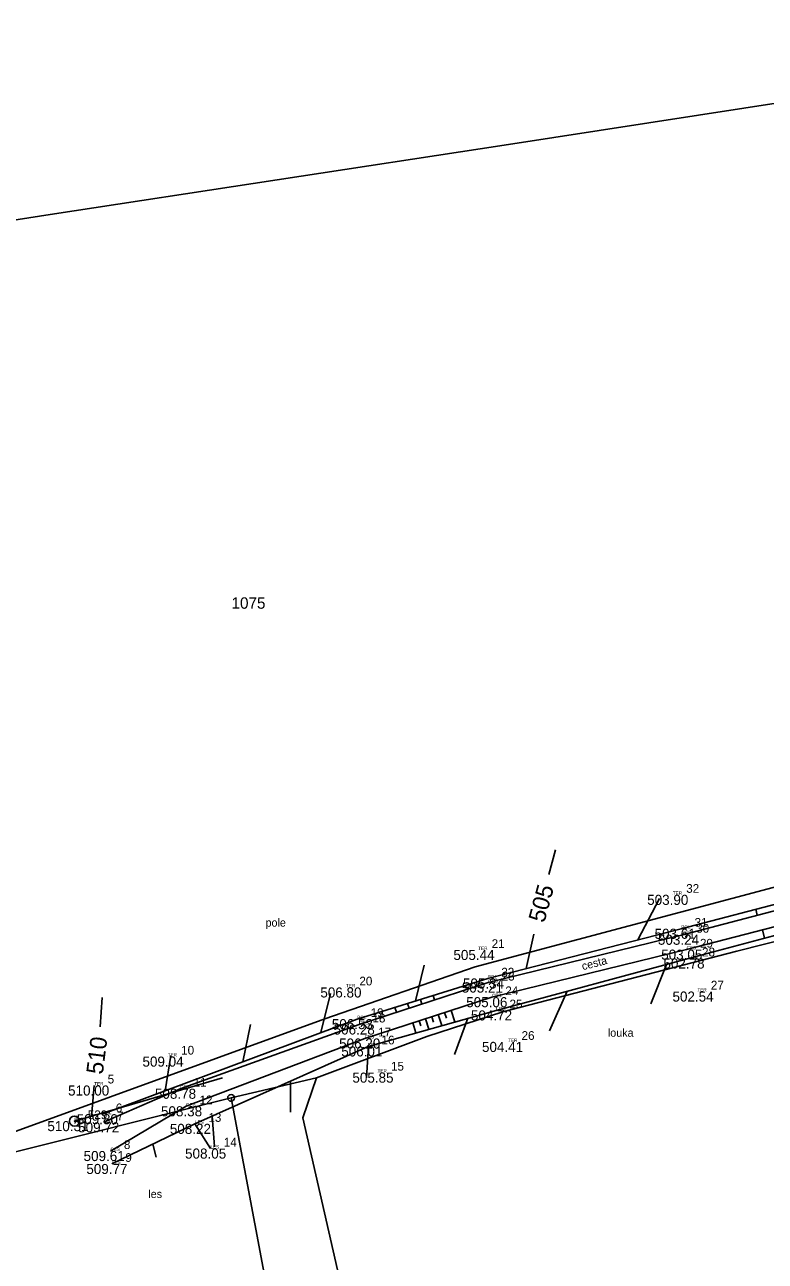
# Model space of a CAD drawing. Extents: x -604848 to -603227, y -1111879 to -1109838.
# Drawn here: x -604101.9 to -603991.5, y -1110531.9 to -1110347.5 of the extents above; entities that cross this region are included whole.
import ezdxf

# ---------------------------------------------------------------- set-up
doc = ezdxf.new("R2010")
doc.units = 0
for name, color, linetype in [('1', 7, 'Continuous'), ('10', 7, 'Continuous'), ('14', 7, 'Continuous'), ('18', 7, 'Continuous'), ('19', 7, 'Continuous'), ('20', 7, 'Continuous'), ('28', 7, 'Continuous'), ('4', 7, 'Continuous'), ('5', 7, 'Continuous'), ('7', 7, 'Continuous'), ('8', 7, 'Continuous'), ('9', 7, 'Continuous'), ('Default', 7, 'Continuous')]:
    doc.layers.add(name, color=color, linetype=linetype)

# ---------------------------------------------------------------- blocks, each defined once
blk = doc.blocks.new('Z101')
at = {"layer": '28'}
for radius in [0.75, 0.01]:
    blk.add_circle((0, 0), radius, dxfattribs=at)
blk = doc.blocks.new('Z105')
at = {"layer": '28'}
for radius in [0.5, 0.01]:
    blk.add_circle((0, 0), radius, dxfattribs=at)
blk = doc.blocks.new('POINT_DISPLAY')
at = {"layer": 'Default'}
blk.add_line((0, 0), (0, 0), dxfattribs=at)

msp = doc.modelspace()

# ---------------------------------------------------------------- linework, layer by layer
at = {"layer": '1'}
for p, q in [((-603913.91, -1110347.53), (-604030.39, -1110365.48)), ((-604030.39, -1110365.48), (-604098.06, -1110375.83)), ((-604098.06, -1110375.83), (-604172.97, -1110387.29)), ((-604011.75, -1110481.89), (-603988.79, -1110475.77)), ((-603952.06, -1110474.57), (-603995.68, -1110485.67)), ((-604034.71, -1110488.02), (-604011.75, -1110481.89)), ((-603995.68, -1110485.67), (-604030.58, -1110494.7)), ((-604057.13, -1110495.75), (-604034.71, -1110488.02)), ((-604030.58, -1110494.7), (-604041.9, -1110498.42)), ((-604105.32, -1110513.33), (-604057.13, -1110495.75)), ((-604041.9, -1110498.42), (-604058.38, -1110504.54)), ((-604058.38, -1110504.54), (-604071.1, -1110507.56)), ((-604060.39, -1110510.53), (-604058.38, -1110504.54)), ((-604163.28, -1110530.64), (-604071.1, -1110507.56)), ((-604071.1, -1110507.56), (-604057.92, -1110577.55)), ((-604055.22, -1110533.18), (-604060.39, -1110510.53))]:
    msp.add_line(p, q, dxfattribs=at)
at = {"layer": '10'}
for p, q in [((-604003.99, -1110482.33), (-603976.18, -1110475.04)), ((-603974.87, -1110479.27), (-604002.88, -1110486.76)), ((-604032.81, -1110489.74), (-604003.99, -1110482.33)), ((-604002.88, -1110486.76), (-604031.59, -1110494.5)), ((-604052.29, -1110495.8), (-604032.81, -1110489.74)), ((-604031.59, -1110494.5), (-604050.67, -1110499.87)), ((-604090.29, -1110509.98), (-604052.29, -1110495.8)), ((-604050.67, -1110499.87), (-604076.48, -1110511.42)), ((-604076.48, -1110511.42), (-604088.87, -1110517.4)), ((-604076.48, -1110511.42), (-604074.18, -1110515.1))]:
    msp.add_line(p, q, dxfattribs=at)
at = {"layer": '4'}
for p, q in [((-604003.75, -1110483.22), (-603975.79, -1110475.92)), ((-603975.22, -1110478.16), (-604003.19, -1110485.44)), ((-604032.76, -1110490.35), (-604003.75, -1110483.22)), ((-604003.19, -1110485.44), (-604032.21, -1110492.53)), ((-604052.02, -1110496.6), (-604032.76, -1110490.35)), ((-604032.21, -1110492.53), (-604051.18, -1110498.69)), ((-604052.02, -1110496.6), (-604078.68, -1110506.18)), ((-604051.18, -1110498.69), (-604077.8, -1110508.8)), ((-604078.68, -1110506.18), (-604090.1, -1110511.19)), ((-604077.8, -1110508.8), (-604089.08, -1110515.47))]:
    msp.add_line(p, q, dxfattribs=at)
at = {"layer": '5'}
msp.add_line((-604094.46, -1110511.01), (-604072.4, -1110504.54), dxfattribs=at)
at = {"layer": '7'}
for p, q in [((-604023.74, -1110474.24), (-604022.72, -1110470.54)), ((-604010.46, -1110483.99), (-604007.2, -1110477.83)), ((-604027.12, -1110488.28), (-604025.96, -1110483.14)), ((-604043.58, -1110493.09), (-604042.33, -1110487.78)), ((-604006.18, -1110487.65), (-604008.54, -1110493.54)), ((-604090.62, -1110496.93), (-604090.3, -1110492.6)), ((-604057.73, -1110497.82), (-604056.3, -1110491.99)), ((-604020.97, -1110491.64), (-604023.63, -1110497.56)), ((-604035.78, -1110495.68), (-604037.77, -1110501.08)), ((-604069.33, -1110502.16), (-604068.19, -1110496.6)), ((-604050.59, -1110499.85), (-604050.93, -1110504.54)), ((-604080.95, -1110506.5), (-604080.09, -1110501.21)), ((-604091.9, -1110510.38), (-604091.5, -1110505.7)), ((-604062.26, -1110505.06), (-604062.25, -1110509.68)), ((-604073.91, -1110510.27), (-604073.57, -1110514.82)), ((-604082.79, -1110514.47), (-604082.28, -1110516.37))]:
    msp.add_line(p, q, dxfattribs=at)
at = {"layer": '8'}
for p, q in [((-603992.88, -1110479.42), (-603992.64, -1110480.32)), ((-603991.89, -1110482.5), (-603991.56, -1110483.74)), ((-604042.86, -1110492.87), (-604042.65, -1110493.56)), ((-604040.95, -1110492.27), (-604040.75, -1110492.94)), ((-604046.68, -1110494.05), (-604046.45, -1110494.79)), ((-604044.78, -1110493.46), (-604044.55, -1110494.18)), ((-604038.31, -1110494.52), (-604037.76, -1110496.23)), ((-604044.02, -1110496.37), (-604043.54, -1110497.86)), ((-604043.07, -1110496.06), (-604042.82, -1110496.82)), ((-604042.12, -1110495.75), (-604041.61, -1110497.32)), ((-604041.17, -1110495.44), (-604040.91, -1110496.24)), ((-604040.22, -1110495.13), (-604039.68, -1110496.78)), ((-604039.27, -1110494.82), (-604038.99, -1110495.67))]:
    msp.add_line(p, q, dxfattribs=at)

# ---------------------------------------------------------------- block references
at = {"layer": '18'}
for p in [(-604005.24, -1110477.27), (-604003.99, -1110482.33), (-604003.75, -1110483.22), (-604034.25, -1110485.49), (-604003.19, -1110485.44), (-604002.88, -1110486.76), (-604032.81, -1110489.74), (-604032.76, -1110490.35), (-604053.97, -1110491.08), (-604032.21, -1110492.53), (-604001.57, -1110491.69), (-604031.59, -1110494.5), (-604052.29, -1110495.8), (-604052.02, -1110496.6), (-604051.18, -1110498.69), (-604050.67, -1110499.87), (-604029.79, -1110499.2), (-604080.54, -1110501.39), (-604049.26, -1110503.78), (-604091.5, -1110505.7), (-604078.68, -1110506.18), (-604077.8, -1110508.8), (-604094.46, -1110511.01), (-604090.29, -1110509.98), (-604090.1, -1110511.19), (-604076.48, -1110511.42), (-604089.08, -1110515.47), (-604074.18, -1110515.1), (-604088.87, -1110517.4)]:
    msp.add_blockref('POINT_DISPLAY', p, dxfattribs=at)
at = {"layer": '28'}
for name, p in [('Z105', (-604071.1, -1110507.56)), ('Z101', (-604094.46, -1110511.01))]:
    msp.add_blockref(name, p, dxfattribs=at)

# ---------------------------------------------------------------- texts
at = {"layer": '14'}
msp.add_text('1075', height=1.7, dxfattribs=at).set_placement((-604071.03, -1110434.61))
at = {"layer": '18'}
for s, p in [('TER', (-604005.24, -1110477.27)), ('POL', (-604003.99, -1110482.33)), ('CES', (-604003.75, -1110483.22)), ('TER', (-604034.25, -1110485.49)), ('CES', (-604003.19, -1110485.44)), ('LOU', (-604002.88, -1110486.76)), ('TER', (-604053.97, -1110491.08)), ('POL', (-604032.81, -1110489.74)), ('CES', (-604032.76, -1110490.35)), ('CES', (-604032.21, -1110492.53)), ('TER', (-604001.57, -1110491.69)), ('LOU', (-604031.59, -1110494.5)), ('POL', (-604052.29, -1110495.8)), ('CES', (-604052.02, -1110496.6)), ('CES', (-604051.18, -1110498.69)), ('LOU', (-604050.67, -1110499.87)), ('TER', (-604029.79, -1110499.2)), ('TER', (-604080.54, -1110501.39)), ('TER', (-604049.26, -1110503.78)), ('TER', (-604091.5, -1110505.7)), ('CES', (-604078.68, -1110506.18)), ('POL', (-604090.29, -1110509.98)), ('CES', (-604077.8, -1110508.8)), ('PBPP', (-604094.46, -1110511.01)), ('CES', (-604090.1, -1110511.19)), ('LES', (-604076.48, -1110511.42)), ('CES', (-604089.08, -1110515.47)), ('LES', (-604074.18, -1110515.1)), ('LES', (-604088.87, -1110517.4))]:
    msp.add_text(s, height=0.5, dxfattribs=at).set_placement(p)
at = {"layer": '19'}
for s, p in [('32', (-604003.24, -1110476.97)), ('31', (-604001.99, -1110482.03)), ('30', (-604001.75, -1110482.92)), ('21', (-604032.25, -1110485.2)), ('29', (-604001.19, -1110485.14)), ('28', (-604000.88, -1110486.46)), ('22', (-604030.81, -1110489.45)), ('23', (-604030.76, -1110490.05)), ('20', (-604051.97, -1110490.78)), ('24', (-604030.21, -1110492.23)), ('27', (-603999.57, -1110491.39)), ('25', (-604029.59, -1110494.2)), ('19', (-604050.29, -1110495.5)), ('18', (-604050.02, -1110496.3)), ('17', (-604049.18, -1110498.39)), ('16', (-604048.67, -1110499.57)), ('26', (-604027.79, -1110498.9)), ('10', (-604078.54, -1110501.09)), ('15', (-604047.26, -1110503.48)), ('5', (-604089.5, -1110505.4)), ('11', (-604076.68, -1110505.88)), ('12', (-604075.8, -1110508.5)), ('529', (-604092.46, -1110510.71)), ('6', (-604088.29, -1110509.69)), ('7', (-604088.1, -1110510.89)), ('13', (-604074.48, -1110511.12)), ('8', (-604087.08, -1110515.17)), ('14', (-604072.18, -1110514.8)), ('9', (-604086.87, -1110517.1))]:
    msp.add_text(s, height=1.3, dxfattribs=at).set_placement(p)
at = {"layer": '20'}
for s, p in [('503.90 ', (-604009.06, -1110478.77)), ('503.61 ', (-604007.96, -1110483.83)), ('503.24 ', (-604007.46, -1110484.72)), ('505.44 ', (-604037.95, -1110486.99)), ('503.05 ', (-604006.97, -1110486.94)), ('502.78 ', (-604006.64, -1110488.26)), ('505.21 ', (-604036.7, -1110491.85)), ('505.34 ', (-604036.53, -1110491.24)), ('506.80 ', (-604057.79, -1110492.58)), ('505.06 ', (-604036.04, -1110494.03)), ('502.54 ', (-604005.29, -1110493.19)), ('504.72 ', (-604035.34, -1110496)), ('506.53 ', (-604056.08, -1110497.3)), ('506.28 ', (-604055.81, -1110498.1)), ('506.20 ', (-604054.99, -1110500.19)), ('506.01 ', (-604054.67, -1110501.37)), ('504.41 ', (-604033.69, -1110500.7)), ('509.04 ', (-604084.31, -1110502.89)), ('505.85 ', (-604053.01, -1110505.28)), ('510.00 ', (-604095.4, -1110507.2)), ('508.78 ', (-604082.45, -1110507.68)), ('508.38 ', (-604081.55, -1110510.3)), ('510.31 ', (-604098.49, -1110512.51)), ('509.80 ', (-604094.11, -1110511.48)), ('509.72 ', (-604093.9, -1110512.69)), ('508.22 ', (-604080.23, -1110512.92)), ('509.61 ', (-604093.09, -1110516.97)), ('508.05 ', (-604077.96, -1110516.6)), ('509.77 ', (-604092.68, -1110518.9))]:
    msp.add_text(s, height=1.5, dxfattribs=at).set_placement(p)
at = {"layer": '7'}
for s, rotation, p in [('505', 74.7, (-604024.4, -1110481.54)), ('510', 82.8, (-604090.23, -1110504.13))]:
    msp.add_text(s, height=2.5, rotation=rotation, dxfattribs=at).set_placement(p)
at = {"layer": '9'}
for s, p in [('pole', (-604065.96, -1110482.01)), ('louka', (-604014.92, -1110498.43)), ('les', (-604083.44, -1110522.48))]:
    msp.add_text(s, height=1.2, dxfattribs=at).set_placement(p)
msp.add_text('cesta', height=1.2, rotation=14.4, dxfattribs=at).set_placement((-604018.65, -1110488.52))

doc.saveas('drawing.dxf')
